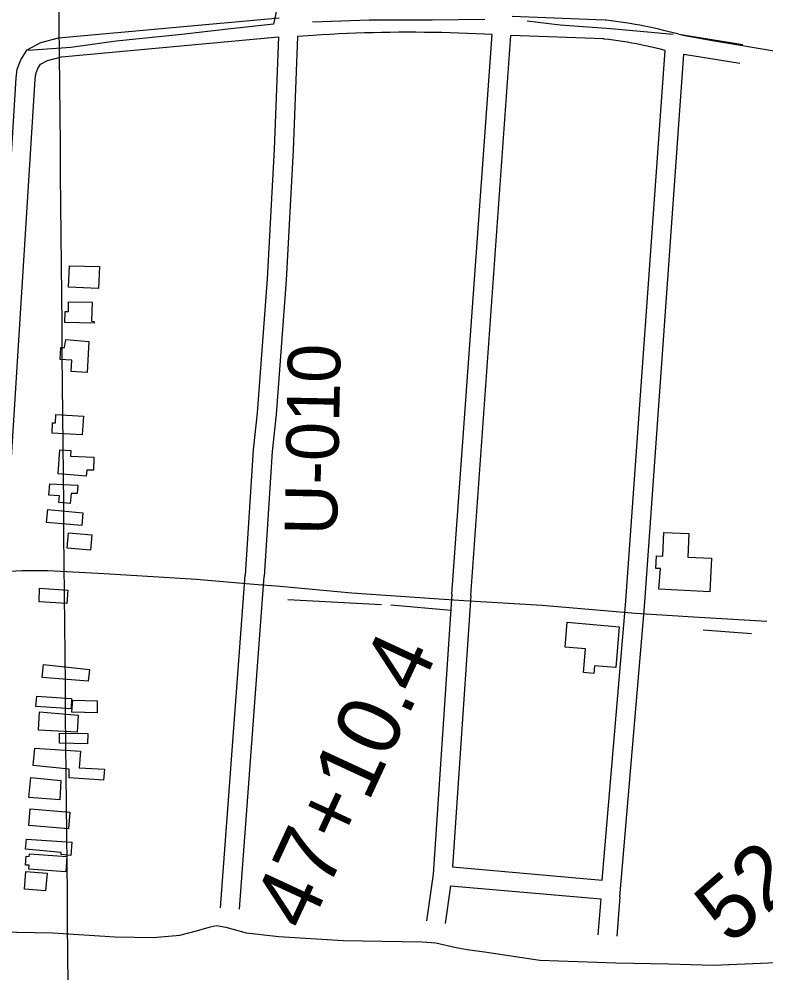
# Model space of a CAD drawing. Extents: x 3598634 to 3636690, y 517270 to 542944.
# Drawn here: x 3618470 to 3619650, y 537943 to 539450 of the extents above; entities that cross this region are included whole.
import ezdxf

# ---------------------------------------------------------------- set-up
doc = ezdxf.new("R2010")
doc.units = 0
for name, color, linetype in [('V-BLDG-OTLN', 7, 'Continuous'), ('V-GRID-MAJR', 7, 'Continuous'), ('V-LEVE-TOET', 7, 'Continuous'), ('V-RIVR-RANG-IDEN', 7, 'Continuous'), ('V-ROAD-CNTR', 7, 'Continuous'), ('V-SURV-IDEN', 7, 'Continuous'), ('V-TOPO-SHOR', 7, 'Continuous')]:
    doc.layers.add(name, color=color, linetype=linetype)

msp = doc.modelspace()

# ---------------------------------------------------------------- linework, layer by layer
at = {"layer": 'V-BLDG-OTLN'}
for points in [[(3618596.884, 539059.15), (3618595.3030000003, 539024.322), (3618547.875, 539026.474), (3618549.395, 539059.959)], [(3618548.068, 539003.477), (3618585.184, 539002.736), (3618584.579, 538972.505), (3618588.383, 538972.429), (3618588.325, 538969.566), (3618542.278, 538970.484), (3618542.628, 538988.076), (3618547.869, 538987.9720000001)], [(3618580.293, 538940.464), (3618577.704, 538891.664), (3618552.389, 538893.002), (3618553.345, 538911.131), (3618535.008, 538912.0970000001), (3618536.019, 538931.299), (3618541.455, 538931.008), (3618543.632, 538943.622)], [(3618522.007, 538795.951), (3618522.5640000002, 538812.325), (3618527.313, 538812.03), (3618528.122, 538825.08), (3618571.566, 538822.387), (3618569.744, 538792.992)], [(3618531.714, 538731.617), (3618534.082, 538769.4990000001), (3618551.637, 538768.311), (3618551.3510000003, 538759.382), (3618587.848, 538757.643), (3618587.451, 538737.18), (3618576.818, 538737.337), (3618576.066, 538728.033)], [(3618518.5130000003, 538715.571), (3618562.551, 538713.529), (3618561.615, 538700.6950000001), (3618552.2460000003, 538700.3690000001), (3618550.906, 538684.669), (3618532.771, 538686.207), (3618533.6580000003, 538696.599), (3618517.018, 538698.0160000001)], [(3618568.8710000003, 538650.109), (3618513.413, 538654.756), (3618515.24, 538675.105), (3618570.667, 538670.128)], [(3619480.93, 538549.104), (3619483.191, 538581.714), (3619476.086, 538582.0480000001), (3619477.02, 538601.741), (3619486.785, 538601.276), (3619488.579, 538639.074), (3619528.197, 538637.194), (3619526.43, 538599.98), (3619563.792, 538598.204), (3619561.279, 538545.2880000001)], [(3618547.963, 538638.355), (3618584.768, 538635.265), (3618582.667, 538610.855), (3618545.866, 538614.023)], [(3618501.431, 538529.23), (3618502.4050000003, 538550.609), (3618546.761, 538547.928), (3618545.471, 538526.569)], [(3619417.966, 538490.002), (3619412.649, 538425.351), (3619379.04, 538428.1140000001), (3619378.054, 538416.129), (3619361.693, 538417.468), (3619364.794, 538455.199), (3619332.822, 538457.814), (3619336.021, 538496.927)], [(3618506.215, 538409.475), (3618508.447, 538430.035), (3618580.971, 538422.16), (3618578.9990000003, 538403.894)], [(3618496.542, 538363.78), (3618498.182, 538380.031), (3618553.024, 538376.6190000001), (3618552.0100000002, 538360.331)], [(3618554.744, 538373.883), (3618593.566, 538373.002), (3618593.136, 538354.017), (3618553.487, 538354.916)], [(3618563.444, 538350.259), (3618561.881, 538323.178), (3618500.491, 538326.724), (3618502.1410000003, 538355.322)], [(3618533.67, 538321.96), (3618578.366, 538321.094), (3618578.057, 538305.144), (3618533.732, 538306.004)], [(3618566.852, 538293.179), (3618564.634, 538267.074), (3618604.765, 538264.892), (3618603.503, 538247.599), (3618549.014, 538251.05), (3618549.3030000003, 538265.079), (3618492.202, 538270.481), (3618495.0700000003, 538297.892)], [(3618535.972, 538247.101), (3618534.4220000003, 538216.433), (3618485.4790000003, 538219.9), (3618488.336, 538251.55)], [(3618550.13, 538196.899), (3618547.91, 538170.795), (3618485.161, 538176.128), (3618487.361, 538202.029)], [(3618553.511, 538149.604), (3618551.607, 538128.723), (3618536.372, 538130.111), (3618536.6520000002, 538133.186), (3618480.2600000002, 538138.328), (3618481.708, 538154.198)], [(3618545.411, 538127.074), (3618543.841, 538102.93), (3618485.245, 538106.7440000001), (3618485.661, 538113.0970000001), (3618480.217, 538113.451), (3618481.114, 538127.242), (3618485.972, 538126.929), (3618486.251, 538131.197)], [(3618514.161, 538100.571), (3618511.947, 538072.837), (3618478.651, 538075.495), (3618480.873, 538103.344)]]:
    msp.add_lwpolyline(points, close=True, dxfattribs=at)
at = {"layer": 'V-GRID-MAJR'}
msp.add_spline([(3618688.126, 522824.368), (3618631.739, 528881.623), (3618575.3200000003, 534942.3470000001), (3618518.901, 541003.085), (3618518.869, 541006.5380000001)], degree=3, dxfattribs=at)
at = {"layer": 'V-LEVE-TOET'}
msp.add_lwpolyline([(3618436.23, 538007.895), (3618523.174, 538006.328), (3618621.642, 538000.125), (3618681.8880000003, 537999.085), (3618723.862, 538002.765), (3618748.262, 538008.78), (3618772.162, 538015.987), (3618781.884, 538017.996), (3618796.578, 538015.055), (3618828.558, 538006.5), (3618880.579, 538000.776), (3618982.0270000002, 537993.985), (3619074.529, 537992.629), (3619106.8850000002, 537992.115), (3619128.227, 537990.383), (3619160.401, 537983.317), (3619177.6780000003, 537979.7880000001), (3619205.08, 537976.186), (3619292.847, 537963.404), (3619412.85, 537958.745), (3619496.122, 537957.5650000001), (3619566.591, 537955.161), (3619704.1350000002, 537960.867)], dxfattribs=at)
at = {"layer": 'V-ROAD-CNTR'}
for points in [[(3619395.003171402, 539448.5070767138), (3619249.167463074, 539453.931065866)], [(3618398.9241635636, 538268.3344370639), (3618424.542112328, 538700.0095737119), (3618465.413030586, 539357.132259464), (3618466.9560275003, 539370.90923191), (3618472.7640158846, 539385.366202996), (3618482.502996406, 539401.3991709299), (3618504.168953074, 539412.8961479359), (3618532.069897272, 539420.118133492), (3618880.991199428, 539452.0490696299)], [(3619512.210936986, 539425.9941217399), (3619488.2809848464, 539432.0141097), (3619480.8139997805, 539433.8091061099), (3619473.330014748, 539435.522102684), (3619465.828029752, 539437.1570994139), (3619458.3090447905, 539438.7110963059), (3619450.7740598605, 539440.1860933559), (3619443.2230749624, 539441.5800905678), (3619435.65909009, 539442.8930879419), (3619428.080105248, 539444.127085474), (3619420.48912043, 539445.27908317), (3619412.8861356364, 539446.350081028), (3619405.2721508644, 539447.341079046), (3619397.6811660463, 539448.2470772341), (3619396.1281691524, 539448.4220768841)], [(3618910.0821412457, 539422.4661287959), (3618903.002155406, 539242.92448788), (3618891.88017765, 539037.5148987), (3618876.093209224, 538825.2713231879), (3618869.744221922, 538767.028439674), (3618857.019247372, 538569.56083461)], [(3619217.156527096, 539425.44412284), (3619205.213550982, 539426.093121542), (3619191.6835780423, 539426.7481202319), (3619178.1496051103, 539427.3251190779), (3619164.6126321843, 539427.8211180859), (3619151.073659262, 539428.23911725), (3619137.530686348, 539428.5771165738), (3619123.9867134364, 539428.836116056), (3619110.4437405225, 539429.0151156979), (3619096.8977676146, 539429.1141155), (3619083.351794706, 539429.13411546), (3619069.8058217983, 539429.0741155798), (3619056.2608488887, 539428.9351158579), (3619042.716875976, 539428.717116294), (3619029.173903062, 539428.4191168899), (3619015.632930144, 539428.0421176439), (3619002.0949572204, 539427.5851185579), (3618988.55998429, 539427.0481196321), (3618975.028011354, 539426.433120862), (3618961.50003841, 539425.738122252), (3618947.9760654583, 539424.9641237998), (3618934.4450925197, 539424.10912551), (3618910.0821412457, 539422.4661287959)], [(3619153.575654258, 538541.334891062), (3619217.156527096, 539425.44412284)], [(3619183.497594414, 538539.182895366), (3619247.1284671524, 539423.986125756)], [(3619393.887173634, 539418.5271366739), (3619247.1284671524, 539423.986125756)], [(3619512.210936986, 539425.9941217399), (3619613.577734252, 539409.79915413)], [(3618417.090127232, 538068.0358376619), (3618454.48605244, 538698.1895773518), (3618495.3089707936, 539354.530264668), (3618496.3159687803, 539363.5132467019), (3618499.683962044, 539371.8982299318), (3618503.856953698, 539378.7692161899), (3618515.1089311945, 539384.738204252), (3618537.2298869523, 539390.4641927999), (3618880.034201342, 539421.8351300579)], [(3618880.034201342, 539421.8351300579), (3618873.0342153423, 539244.326485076), (3618861.94023753, 539039.438894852), (3618846.213268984, 538828.0093177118), (3618839.848281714, 538769.62043449), (3618827.081307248, 538571.49083075)], [(3619490.6709800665, 539400.47917277), (3619481.116999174, 539402.882167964), (3619473.962013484, 539404.601164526), (3619466.7880278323, 539406.2441612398), (3619459.598042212, 539407.8111581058), (3619452.3910566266, 539409.3011551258), (3619445.1700710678, 539410.7141522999), (3619437.9330855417, 539412.050149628), (3619430.6831000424, 539413.30914711), (3619423.420114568, 539414.4911447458), (3619416.145129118, 539415.5951425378), (3619408.858143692, 539416.6221404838), (3619401.560158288, 539417.5711385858), (3619394.221172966, 539418.4471368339), (3619392.762175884, 539418.6121365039)], [(3619154.9366515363, 538110.4827527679), (3619391.293178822, 538089.768794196), (3619428.0001054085, 538523.8839259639), (3619490.6709800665, 539400.47917277)], [(3619419.162123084, 538063.3018471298), (3619457.910045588, 538521.5499306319), (3619520.3069207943, 539394.320185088), (3619608.845743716, 539380.1752133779)], [(3618435.088, 538576.858), (3618474.094, 538578.609), (3618515.183, 538578.578), (3618604.515, 538574.1730000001), (3618750.431, 538565.012), (3618840.801, 538557.416), (3618882.654, 538554.031), (3618995.822, 538543.599), (3619133.4020000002, 538533.821), (3619172.71, 538531.5380000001), (3619296.5870000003, 538524.108), (3619443.703, 538511.377), (3619535.423, 538505.653), (3619651.559, 538498.801)], [(3618788.0113853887, 538045.8068821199), (3618827.091307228, 538571.637830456)], [(3618817.929325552, 538043.5828865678), (3618857.0092473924, 538569.413834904)], [(3619153.56965427, 538541.2558912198), (3619124.0917132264, 538098.778776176), (3619113.5947342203, 538025.200923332)], [(3619183.503594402, 538539.2618952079), (3619154.937651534, 538110.4837527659)], [(3619151.807657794, 538080.6418124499), (3619143.29467482, 538020.964931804)], [(3619151.807657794, 538080.6418124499), (3619388.876183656, 538059.865854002)], [(3619388.876183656, 538059.865854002), (3619384.525192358, 538003.3699669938)], [(3619419.230122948, 538063.2968471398), (3619414.437132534, 538001.065971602)]]:
    msp.add_lwpolyline(points, dxfattribs=at)
at = {"layer": 'V-TOPO-SHOR'}
for p, q in [((3618883.235, 539494.389), (3618871.998, 539441.806)), ((3619042.557, 538524.64), (3618894.4250000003, 538532.687)), ((3619152.453, 538515.594), (3619057.117, 538523.966)), ((3619627.274, 538478.906), (3619550.535, 538484.469))]:
    msp.add_line(p, q, dxfattribs=at)
for points in [[(3618871.998, 539441.806), (3618799.716, 539434.2390000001), (3618726.85, 539425.422), (3618623.299, 539415.0920000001), (3618551.875, 539405.321), (3618484.168, 539400.072)], [(3619205.687, 539449.31), (3619122.399, 539448.477), (3619023.1380000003, 539448.227), (3618948.818, 539445.642), (3618933.366, 539445.319)], [(3619503.31, 539425.682), (3619404.873, 539434.323), (3619324.778, 539440.354), (3619272.654, 539446.738)], [(3619669.182, 539398.063), (3619562.202, 539416.018), (3619516.217, 539424.542)]]:
    msp.add_lwpolyline(points, dxfattribs=at)

# ---------------------------------------------------------------- texts
at = {"layer": 'V-RIVR-RANG-IDEN'}
msp.add_text('U-010', height=83, rotation=88.85932571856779, dxfattribs=at).set_placement((3618972.1213970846, 538633.8431373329))
at = {"layer": 'V-SURV-IDEN'}
for s, height, rotation, p in [('47+10.4', 99.99999999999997, 65.1283639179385, (3618926.084995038, 538005.5587502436)), ('52+84.8', 100.00000000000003, 40.84514914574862, (3619593.2969461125, 537985.5575251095))]:
    msp.add_text(s, height=height, rotation=rotation, dxfattribs=at).set_placement(p)

doc.saveas('drawing.dxf')
